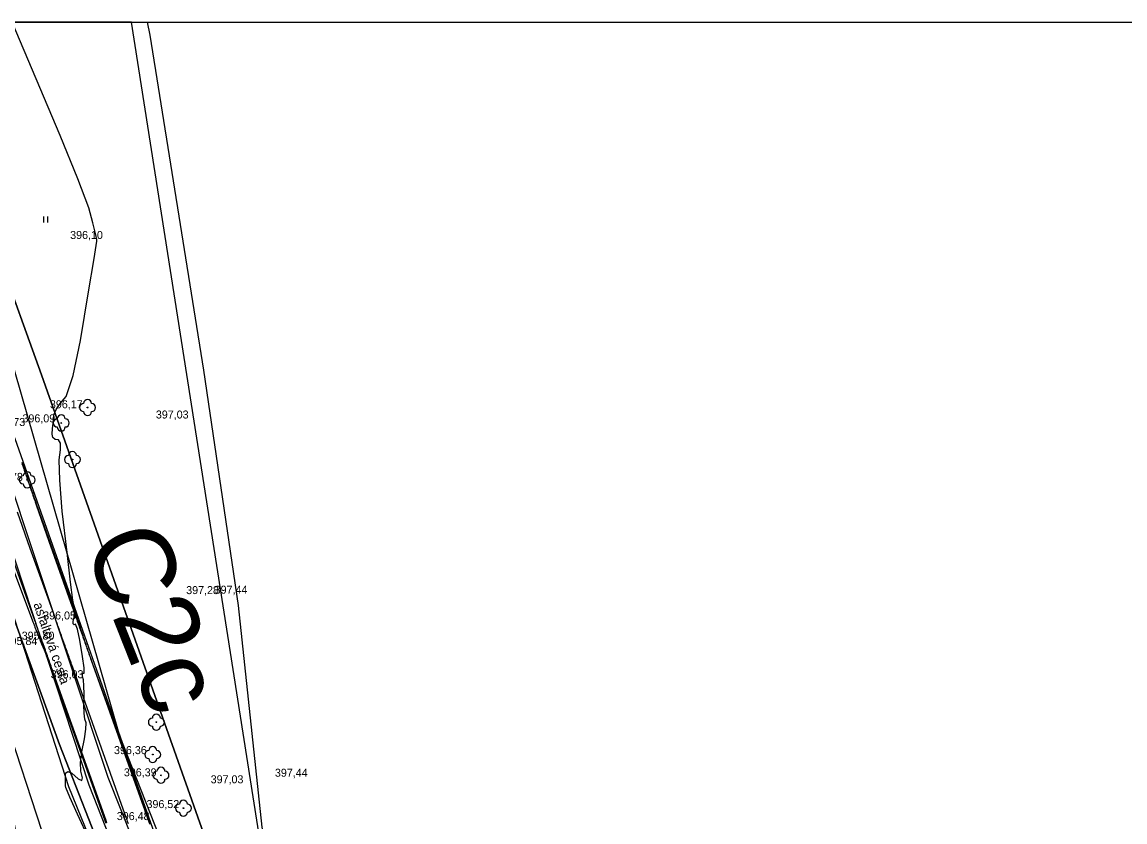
# Model space of a CAD drawing. Extents: x -574342 to -508101, y -1143544 to -1123894.
# Drawn here: x -508450.7 to -508312.9, y -1143216.1 to -1143116.1 of the extents above; entities that cross this region are included whole.
import ezdxf

# ---------------------------------------------------------------- set-up
doc = ezdxf.new("R2010")
doc.units = 0
for name, color, linetype in [('01_PARCELY_NAVRH_PC', 7, 'Continuous'), ('01_PARCELY_NAVRH_ŽP', 7, 'Continuous'), ('03_PC_POPIS_NAVRH', 7, 'Continuous'), ('1000', 7, 'Continuous'), ('15', 7, 'Continuous'), ('21', 7, 'Continuous'), ('37', 7, 'Continuous'), ('42', 7, 'Continuous'), ('43', 7, 'Continuous'), ('54', 7, 'Continuous'), ('55', 7, 'Continuous'), ('Level 1', 7, 'Continuous'), ('Level 255', 7, 'Continuous'), ('VRST VEDL', 7, 'Continuous')]:
    doc.layers.add(name, color=color, linetype=linetype)

msp = doc.modelspace()

# ---------------------------------------------------------------- linework, layer by layer
at = {"layer": '01_PARCELY_NAVRH_PC'}
msp.add_lwpolyline([(-508451.57, -1143168.14), (-508437.66, -1143207.58), (-508425.52, -1143241.92), (-508422.7, -1143249.88), (-508420.08, -1143265.35), (-508416.18, -1143288.91), (-508414.34, -1143296.2), (-508410.3, -1143304.94), (-508406.96, -1143310.33), (-508402.64, -1143313.55), (-508394.5, -1143317.14), (-508397.53, -1143325.93), (-508402.47, -1143323.55), (-508407.39, -1143320.93), (-508414.82, -1143312.69), (-508418.17, -1143303.49), (-508422.28, -1143289.33), (-508426.41, -1143265.09), (-508431, -1143245.85), (-508431.86, -1143242.81), (-508432.73, -1143240.34), (-508445.99, -1143206.42), (-508454.33, -1143183.49)], dxfattribs=at)
at = {"layer": '01_PARCELY_NAVRH_ŽP'}
msp.add_line((-508437, -1143116.06), (-508467.88, -1143116.06), dxfattribs=at)
for points in [[(-508476.4, -1143116.06), (-508474.05, -1143124.14), (-508467.92, -1143139.18), (-508459.97, -1143152.33), (-508456.09, -1143158.71), (-508451.57, -1143168.14), (-508437.66, -1143207.58), (-508425.52, -1143241.92), (-508422.7, -1143249.88), (-508420.04, -1143252.1), (-508417.38, -1143252.95), (-508415.56, -1143252.78), (-508448.24, -1143160.16), (-508453.75, -1143145.01), (-508465.11, -1143123.03), (-508467.88, -1143116.06)], [(-508467.88, -1143116.06), (-508465.11, -1143123.03), (-508453.75, -1143145.01), (-508448.24, -1143160.16), (-508415.56, -1143252.78), (-508437, -1143116.06)]]:
    msp.add_lwpolyline(points, dxfattribs=at)
msp.add_lwpolyline([(-508455.43, -1143236.54), (-508453.14, -1143234.1), (-508452.04, -1143229.57), (-508450.69, -1143221.56), (-508452.8, -1143209.75), (-508452.72, -1143198.2), (-508454.33, -1143183.49), (-508445.99, -1143206.42), (-508432.73, -1143240.34), (-508433.72, -1143240.11), (-508438.05, -1143241.09), (-508444.11, -1143244.2), (-508446.56, -1143243.12), (-508452.58, -1143244.39)], close=True, dxfattribs=at)
at = {"layer": '1000'}
for points in [[(-508450.7, -1143171.25), (-508450.65, -1143171.39), (-508450.6, -1143171.53), (-508450.6, -1143171.55), (-508450.6, -1143171.55), (-508450.56, -1143171.67), (-508450.51, -1143171.81), (-508450.46, -1143171.94), (-508450.41, -1143172.08), (-508450.37, -1143172.22), (-508450.32, -1143172.35), (-508450.27, -1143172.49), (-508450.23, -1143172.63), (-508450.18, -1143172.76), (-508450.13, -1143172.9), (-508450.08, -1143173.04), (-508450.04, -1143173.17), (-508449.99, -1143173.31), (-508449.94, -1143173.44), (-508449.9, -1143173.58), (-508449.85, -1143173.72), (-508449.8, -1143173.85), (-508449.75, -1143173.99), (-508449.71, -1143174.13), (-508449.66, -1143174.26), (-508449.61, -1143174.4), (-508449.57, -1143174.54), (-508449.52, -1143174.67), (-508449.47, -1143174.81), (-508449.43, -1143174.95), (-508449.38, -1143175.08), (-508449.33, -1143175.22), (-508449.28, -1143175.36), (-508449.24, -1143175.49), (-508449.19, -1143175.63), (-508449.14, -1143175.77), (-508449.1, -1143175.9), (-508449.05, -1143176.04), (-508449, -1143176.18), (-508448.95, -1143176.31), (-508448.91, -1143176.45), (-508447.34, -1143181), (-508444.42, -1143189.19), (-508444.38, -1143189.29), (-508444.35, -1143189.39), (-508444.31, -1143189.49), (-508444.28, -1143189.59), (-508444.24, -1143189.69), (-508444.21, -1143189.79), (-508444.17, -1143189.89), (-508444.13, -1143189.99), (-508444.1, -1143190.09), (-508444.06, -1143190.19), (-508444.03, -1143190.29), (-508443.99, -1143190.39), (-508443.96, -1143190.49), (-508443.92, -1143190.59), (-508443.89, -1143190.69), (-508443.85, -1143190.79), (-508443.81, -1143190.89), (-508443.78, -1143190.99), (-508443.74, -1143191.09), (-508443.71, -1143191.19), (-508443.67, -1143191.29), (-508443.64, -1143191.39), (-508443.6, -1143191.49), (-508443.56, -1143191.59), (-508443.53, -1143191.69), (-508443.49, -1143191.79), (-508443.46, -1143191.89), (-508443.42, -1143191.99), (-508443.39, -1143192.09), (-508443.14, -1143192.78), (-508443.1, -1143192.88), (-508443.07, -1143192.98), (-508443.03, -1143193.08), (-508443, -1143193.18), (-508442.96, -1143193.28), (-508442.93, -1143193.38), (-508442.89, -1143193.48), (-508442.85, -1143193.58), (-508442.82, -1143193.68), (-508442.78, -1143193.78), (-508442.75, -1143193.88), (-508442.71, -1143193.98), (-508442.68, -1143194.08), (-508442.64, -1143194.18), (-508442.6, -1143194.28), (-508442.57, -1143194.38), (-508442.53, -1143194.48), (-508442.5, -1143194.58), (-508442.46, -1143194.68), (-508442.43, -1143194.78), (-508442.39, -1143194.88), (-508442.35, -1143194.98), (-508442.32, -1143195.08), (-508442.28, -1143195.18), (-508442.25, -1143195.28), (-508442.21, -1143195.38), (-508442.18, -1143195.48), (-508442.14, -1143195.58), (-508442.11, -1143195.68), (-508442.07, -1143195.78), (-508442.03, -1143195.88), (-508435.51, -1143214.21), (-508435.4, -1143214.52), (-508435.29, -1143214.83), (-508435.18, -1143215.14), (-508435.06, -1143215.45), (-508435.03, -1143215.55), (-508434.95, -1143215.76), (-508434.84, -1143216.07), (-508434.73, -1143216.38)], [(-508450.69, -1143171.09), (-508450.65, -1143171.23), (-508450.6, -1143171.37), (-508450.55, -1143171.51), (-508450.55, -1143171.53), (-508450.54, -1143171.53), (-508450.5, -1143171.65), (-508450.46, -1143171.79), (-508450.41, -1143171.93), (-508450.37, -1143172.06), (-508450.33, -1143172.2), (-508450.28, -1143172.34), (-508450.24, -1143172.48), (-508450.19, -1143172.61), (-508450.15, -1143172.75), (-508450.1, -1143172.89), (-508450.06, -1143173.03), (-508450.01, -1143173.16), (-508449.97, -1143173.3), (-508449.93, -1143173.44), (-508449.88, -1143173.58), (-508449.83, -1143173.71), (-508449.78, -1143173.85), (-508449.73, -1143173.98), (-508449.68, -1143174.12), (-508449.63, -1143174.25), (-508449.58, -1143174.39), (-508449.54, -1143174.53), (-508449.49, -1143174.66), (-508449.44, -1143174.8), (-508449.39, -1143174.93), (-508449.34, -1143175.07), (-508449.29, -1143175.21), (-508449.24, -1143175.34), (-508449.2, -1143175.48), (-508449.15, -1143175.61), (-508449.1, -1143175.75), (-508449.05, -1143175.89), (-508449, -1143176.02), (-508448.96, -1143176.16), (-508448.91, -1143176.3), (-508448.86, -1143176.43), (-508447.27, -1143180.98), (-508444.33, -1143189.16), (-508444.29, -1143189.26), (-508444.26, -1143189.36), (-508444.22, -1143189.46), (-508444.19, -1143189.56), (-508444.15, -1143189.66), (-508444.12, -1143189.76), (-508444.08, -1143189.86), (-508444.05, -1143189.96), (-508444.01, -1143190.06), (-508443.98, -1143190.16), (-508443.94, -1143190.26), (-508443.91, -1143190.36), (-508443.88, -1143190.46), (-508443.84, -1143190.56), (-508443.81, -1143190.66), (-508443.78, -1143190.76), (-508443.75, -1143190.86), (-508443.71, -1143190.97), (-508443.68, -1143191.07), (-508443.63, -1143191.16), (-508443.6, -1143191.26), (-508443.56, -1143191.36), (-508443.53, -1143191.46), (-508443.49, -1143191.56), (-508443.46, -1143191.66), (-508443.43, -1143191.77), (-508443.4, -1143191.87), (-508443.36, -1143191.97), (-508443.33, -1143192.07), (-508443.1, -1143192.77), (-508443.07, -1143192.87), (-508443.04, -1143192.97), (-508443, -1143193.07), (-508442.97, -1143193.17), (-508442.94, -1143193.27), (-508442.9, -1143193.37), (-508442.87, -1143193.47), (-508442.83, -1143193.57), (-508442.8, -1143193.67), (-508442.77, -1143193.78), (-508442.73, -1143193.88), (-508442.7, -1143193.98), (-508442.66, -1143194.08), (-508442.63, -1143194.18), (-508442.59, -1143194.28), (-508442.56, -1143194.38), (-508442.52, -1143194.48), (-508442.49, -1143194.58), (-508442.45, -1143194.68), (-508442.42, -1143194.78), (-508442.38, -1143194.88), (-508442.35, -1143194.98), (-508442.31, -1143195.08), (-508442.28, -1143195.18), (-508442.24, -1143195.28), (-508442.21, -1143195.38), (-508442.17, -1143195.48), (-508442.13, -1143195.58), (-508442.1, -1143195.68), (-508442.06, -1143195.78), (-508442.03, -1143195.88), (-508435.4, -1143214.17), (-508435.3, -1143214.48), (-508435.2, -1143214.8), (-508435.1, -1143215.11), (-508435, -1143215.42), (-508434.97, -1143215.53), (-508434.9, -1143215.74), (-508434.8, -1143216.05), (-508434.7, -1143216.36)], [(-508452.4, -1143182.81), (-508449.37, -1143190.95), (-508449.33, -1143191.05), (-508449.29, -1143191.15), (-508449.26, -1143191.25), (-508449.22, -1143191.35), (-508449.18, -1143191.45), (-508449.14, -1143191.55), (-508449.1, -1143191.65), (-508449.07, -1143191.74), (-508449.03, -1143191.84), (-508448.99, -1143191.94), (-508448.95, -1143192.04), (-508448.91, -1143192.14), (-508448.87, -1143192.24), (-508448.83, -1143192.34), (-508448.8, -1143192.44), (-508448.76, -1143192.54), (-508448.72, -1143192.64), (-508448.68, -1143192.73), (-508448.64, -1143192.83), (-508448.6, -1143192.93), (-508448.56, -1143193.03), (-508448.52, -1143193.13), (-508448.48, -1143193.23), (-508448.44, -1143193.33), (-508448.4, -1143193.42), (-508448.36, -1143193.52), (-508448.32, -1143193.62), (-508448.28, -1143193.72), (-508448.24, -1143193.82), (-508447.96, -1143194.5), (-508447.92, -1143194.59), (-508447.88, -1143194.69), (-508447.84, -1143194.79), (-508447.81, -1143194.89), (-508447.77, -1143194.99), (-508447.73, -1143195.09), (-508447.69, -1143195.19), (-508447.66, -1143195.29), (-508447.62, -1143195.39), (-508447.58, -1143195.49), (-508447.55, -1143195.59), (-508447.51, -1143195.69), (-508447.47, -1143195.79), (-508447.44, -1143195.89), (-508447.4, -1143195.99), (-508447.37, -1143196.09), (-508447.33, -1143196.19), (-508447.29, -1143196.29), (-508447.26, -1143196.39), (-508447.22, -1143196.49), (-508447.19, -1143196.59), (-508447.15, -1143196.69), (-508447.12, -1143196.79), (-508447.08, -1143196.89), (-508447.05, -1143196.99), (-508447.01, -1143197.09), (-508446.98, -1143197.19), (-508446.94, -1143197.29), (-508446.91, -1143197.4), (-508446.87, -1143197.5), (-508446.84, -1143197.6), (-508440.33, -1143215.93), (-508440.22, -1143216.24)], [(-508452.05, -1143182.68), (-508449.13, -1143190.87), (-508449.09, -1143190.97), (-508449.06, -1143191.07), (-508449.02, -1143191.17), (-508448.99, -1143191.27), (-508448.95, -1143191.37), (-508448.92, -1143191.47), (-508448.88, -1143191.57), (-508448.84, -1143191.67), (-508448.81, -1143191.77), (-508448.77, -1143191.87), (-508448.74, -1143191.97), (-508448.7, -1143192.07), (-508448.67, -1143192.17), (-508448.63, -1143192.27), (-508448.6, -1143192.37), (-508448.56, -1143192.47), (-508448.52, -1143192.57), (-508448.49, -1143192.67), (-508448.45, -1143192.77), (-508448.42, -1143192.87), (-508448.38, -1143192.97), (-508448.35, -1143193.07), (-508448.31, -1143193.17), (-508448.27, -1143193.27), (-508448.24, -1143193.37), (-508448.2, -1143193.47), (-508448.17, -1143193.57), (-508448.13, -1143193.67), (-508448.1, -1143193.77), (-508447.85, -1143194.46), (-508447.81, -1143194.56), (-508447.78, -1143194.66), (-508447.74, -1143194.76), (-508447.71, -1143194.86), (-508447.67, -1143194.96), (-508447.64, -1143195.06), (-508447.6, -1143195.16), (-508447.56, -1143195.26), (-508447.53, -1143195.36), (-508447.49, -1143195.46), (-508447.46, -1143195.56), (-508447.42, -1143195.66), (-508447.39, -1143195.76), (-508447.35, -1143195.86), (-508447.31, -1143195.96), (-508447.28, -1143196.06), (-508447.24, -1143196.16), (-508447.21, -1143196.26), (-508447.17, -1143196.36), (-508447.14, -1143196.46), (-508447.1, -1143196.56), (-508447.07, -1143196.66), (-508447.03, -1143196.76), (-508446.99, -1143196.86), (-508446.96, -1143196.96), (-508446.92, -1143197.06), (-508446.89, -1143197.16), (-508446.85, -1143197.26), (-508446.82, -1143197.36), (-508446.78, -1143197.46), (-508446.74, -1143197.56), (-508440.22, -1143215.88), (-508440.11, -1143216.19)]]:
    msp.add_lwpolyline(points, dxfattribs=at)
at = {"layer": '21'}
msp.add_lwpolyline([(-508451.31, -1143177.3), (-508449.69, -1143181.84), (-508446.77, -1143190.03), (-508446.74, -1143190.13), (-508446.7, -1143190.23), (-508446.67, -1143190.33), (-508446.63, -1143190.43), (-508446.6, -1143190.53), (-508446.56, -1143190.63), (-508446.53, -1143190.73), (-508446.49, -1143190.83), (-508446.45, -1143190.93), (-508446.42, -1143191.03), (-508446.38, -1143191.13), (-508446.35, -1143191.23), (-508446.31, -1143191.33), (-508446.28, -1143191.43), (-508446.24, -1143191.53), (-508446.2, -1143191.63), (-508446.17, -1143191.73), (-508446.13, -1143191.83), (-508446.1, -1143191.93), (-508446.06, -1143192.03), (-508446.03, -1143192.13), (-508445.99, -1143192.23), (-508445.95, -1143192.33), (-508445.92, -1143192.43), (-508445.88, -1143192.53), (-508445.85, -1143192.63), (-508445.81, -1143192.73), (-508445.78, -1143192.83), (-508445.74, -1143192.93), (-508445.49, -1143193.62), (-508445.46, -1143193.72), (-508445.42, -1143193.82), (-508445.39, -1143193.92), (-508445.35, -1143194.02), (-508445.32, -1143194.12), (-508445.28, -1143194.22), (-508445.25, -1143194.32), (-508445.21, -1143194.42), (-508445.17, -1143194.52), (-508445.14, -1143194.62), (-508445.1, -1143194.72), (-508445.07, -1143194.82), (-508445.03, -1143194.92), (-508445, -1143195.02), (-508444.96, -1143195.12), (-508444.92, -1143195.22), (-508444.89, -1143195.32), (-508444.85, -1143195.42), (-508444.82, -1143195.52), (-508444.78, -1143195.62), (-508444.75, -1143195.72), (-508444.71, -1143195.82), (-508444.67, -1143195.92), (-508444.64, -1143196.02), (-508444.6, -1143196.12), (-508444.57, -1143196.22), (-508444.53, -1143196.32), (-508444.5, -1143196.42), (-508444.46, -1143196.52), (-508444.42, -1143196.62), (-508444.39, -1143196.72), (-508437.86, -1143215.05), (-508437.75, -1143215.36), (-508437.64, -1143215.67), (-508437.53, -1143215.98), (-508437.42, -1143216.29)], dxfattribs=at)
at = {"layer": '37'}
for points in [[(-508473.82, -1143129.8), (-508468.34, -1143141.31), (-508458.53, -1143158.76), (-508453.13, -1143170.86), (-508439.96, -1143210.5), (-508427.56, -1143241.73), (-508421.57, -1143265.72), (-508416.35, -1143292.6), (-508412.42, -1143304.7), (-508408.82, -1143311.83)], [(-508473.82, -1143129.8), (-508468.34, -1143141.31), (-508458.53, -1143158.76), (-508453.13, -1143170.86), (-508439.96, -1143210.5), (-508427.56, -1143241.73), (-508421.57, -1143265.72), (-508416.35, -1143292.6), (-508412.42, -1143304.7), (-508408.82, -1143311.83)], [(-508408.82, -1143311.83), (-508404.37, -1143317.04), (-508398.21, -1143321.18), (-508393.66, -1143322.44), (-508393.79, -1143324.58), (-508400.56, -1143323.11), (-508406.32, -1143319.06), (-508411.41, -1143313.16), (-508415.31, -1143305.9), (-508419.33, -1143292.88), (-508424.96, -1143264.72), (-508428.49, -1143248.11), (-508430.27, -1143242.09), (-508442.28, -1143211.48), (-508455.59, -1143171.17), (-508460.82, -1143160.05), (-508470.5, -1143142.85)], [(-508408.82, -1143311.83), (-508404.37, -1143317.04), (-508398.21, -1143321.18), (-508393.66, -1143322.44), (-508393.79, -1143324.58), (-508400.56, -1143323.11), (-508406.32, -1143319.06), (-508411.41, -1143313.16), (-508415.31, -1143305.9), (-508419.33, -1143292.88), (-508424.96, -1143264.72), (-508428.49, -1143248.11), (-508430.27, -1143242.09), (-508442.28, -1143211.48), (-508455.59, -1143171.17), (-508460.82, -1143160.05), (-508470.5, -1143142.85)]]:
    msp.add_lwpolyline(points, dxfattribs=at)
at = {"layer": '42'}
msp.add_lwpolyline([(-508320.88, -1143423.96), (-508327.62, -1143411.06), (-508338.78, -1143387.2), (-508344.67, -1143370.01), (-508350.79, -1143346.58), (-508354.96, -1143336.71), (-508361.36, -1143329.02), (-508368.91, -1143322.84), (-508376.72, -1143318.72), (-508388.31, -1143315.9), (-508393.87, -1143311.09), (-508396.73, -1143306.67), (-508407.7, -1143271.35), (-508414.18, -1143248.41), (-508420.68, -1143216.75), (-508423.64, -1143189.02), (-508427.95, -1143159.6), (-508434.68, -1143117.69), (-508435.01, -1143116.06)], dxfattribs=at)
msp.add_lwpolyline([(-508320.88, -1143423.96), (-508327.62, -1143411.06), (-508338.78, -1143387.2), (-508344.67, -1143370.01), (-508350.79, -1143346.58), (-508354.96, -1143336.71), (-508361.36, -1143329.02), (-508368.91, -1143322.84), (-508376.72, -1143318.72), (-508388.31, -1143315.9), (-508393.87, -1143311.09), (-508396.73, -1143306.67), (-508407.7, -1143271.35), (-508414.18, -1143248.41), (-508420.68, -1143216.75), (-508423.64, -1143189.02), (-508427.95, -1143159.6), (-508434.68, -1143117.69), (-508435.01, -1143116.06)], dxfattribs=at)
at = {"layer": '43'}
for p, q in [((-508447.95, -1143141.11), (-508447.95, -1143140.36)), ((-508447.45, -1143141.11), (-508447.45, -1143140.36))]:
    msp.add_line(p, q, dxfattribs=at)
at = {"layer": '54'}
for centre in [(-508442.49, -1143164.27), (-508445.78, -1143166.2), (-508444.38, -1143170.77), (-508450.04, -1143173.32), (-508433.9, -1143203.62), (-508434.35, -1143207.67), (-508433.32, -1143210.26), (-508430.52, -1143214.37)]:
    msp.add_circle(centre, 0.05, dxfattribs=at)
for centre, start, end in [((-508442.99, -1143164.27), 90, 270), ((-508442.49, -1143163.77), 0, 180), ((-508441.99, -1143164.27), 270, 90), ((-508445.78, -1143165.7), 0, 180), ((-508442.49, -1143164.77), 180, 0), ((-508446.28, -1143166.2), 90, 270), ((-508445.78, -1143166.7), 180, 0), ((-508445.28, -1143166.2), 270, 90), ((-508444.88, -1143170.77), 90, 270), ((-508444.38, -1143170.27), 0, 180), ((-508443.88, -1143170.77), 270, 90), ((-508450.04, -1143172.82), 0, 180), ((-508444.38, -1143171.27), 180, 0), ((-508450.54, -1143173.32), 90, 270), ((-508449.54, -1143173.32), 270, 90), ((-508450.04, -1143173.82), 180, 0), ((-508433.9, -1143203.12), 0, 180), ((-508434.4, -1143203.62), 90, 270), ((-508433.4, -1143203.62), 270, 90), ((-508433.9, -1143204.12), 180, 0), ((-508434.35, -1143207.17), 0, 180), ((-508434.85, -1143207.67), 90, 270), ((-508434.35, -1143208.17), 180, 0), ((-508433.85, -1143207.67), 270, 90), ((-508433.32, -1143209.76), 0, 180), ((-508433.82, -1143210.26), 90, 270), ((-508433.32, -1143210.76), 180, 0), ((-508432.82, -1143210.26), 270, 90), ((-508430.52, -1143213.87), 0, 180), ((-508431.02, -1143214.37), 90, 270), ((-508430.52, -1143214.87), 180, 0), ((-508430.02, -1143214.37), 270, 90)]:
    msp.add_arc(centre, 0.5, start, end, dxfattribs=at)
at = {"layer": '55'}
msp.add_line((-508438.93, -1143245.61), (-508453.34, -1143201.44), dxfattribs=at)
msp.add_line((-508438.93, -1143245.61), (-508453.34, -1143201.44), dxfattribs=at)
for points in [[(-508471.01, -1143116.06), (-508468.39, -1143122.87), (-508456.91, -1143145.22), (-508451.68, -1143159.54), (-508438.58, -1143205.02)], [(-508471.01, -1143116.06), (-508468.39, -1143122.87), (-508456.91, -1143145.22), (-508451.68, -1143159.54), (-508438.58, -1143205.02)], [(-508435.13, -1143235.61), (-508444.83, -1143211.72), (-508456.61, -1143175.27)], [(-508435.13, -1143235.61), (-508444.83, -1143211.72), (-508456.61, -1143175.27)], [(-508410.24, -1143298.34), (-508420.04, -1143252.1), (-508438.58, -1143205.02)], [(-508410.24, -1143298.34), (-508420.04, -1143252.1), (-508438.58, -1143205.02)]]:
    msp.add_lwpolyline(points, dxfattribs=at)
at = {"layer": 'Level 1'}
msp.add_lwpolyline([(-508703.1, -1143116.06), (-508109.1, -1143116.06), (-508109.1, -1143536.06), (-508703.1, -1143536.06)], close=True, dxfattribs=at)
at = {"layer": 'VRST VEDL'}
msp.add_lwpolyline([(-508442.3, -1143218.27), (-508443.75, -1143215.14), (-508444.73, -1143212.98), (-508445.23, -1143211.78), (-508445.25, -1143211.56), (-508445.26, -1143211.18), (-508445.26, -1143210.66), (-508445.25, -1143209.98), (-508444.98, -1143209.77), (-508444.45, -1143210.01), (-508443.67, -1143210.71), (-508443.23, -1143210.9), (-508443.12, -1143210.58), (-508443.34, -1143209.75), (-508443.38, -1143208.66), (-508443.22, -1143207.32), (-508442.88, -1143205.72), (-508442.7, -1143204.51), (-508442.68, -1143203.68), (-508442.82, -1143203.24), (-508442.91, -1143202.49), (-508442.95, -1143201.45), (-508442.93, -1143200.11), (-508442.96, -1143199.08), (-508443.02, -1143198.34), (-508443.12, -1143197.9), (-508443.14, -1143197.61), (-508443.07, -1143197.47), (-508442.93, -1143197.48), (-508442.94, -1143196.8), (-508443.12, -1143195.42), (-508443.45, -1143193.35), (-508443.74, -1143192), (-508443.99, -1143191.36), (-508444.19, -1143191.45), (-508444.29, -1143191.33), (-508444.28, -1143191.01), (-508444.16, -1143190.48), (-508444.13, -1143189.87), (-508444.19, -1143189.16), (-508444.33, -1143188.36), (-508444.62, -1143186.11), (-508445.06, -1143182.4), (-508445.65, -1143177.23), (-508445.98, -1143173.37), (-508446.05, -1143170.82), (-508445.86, -1143169.57), (-508445.88, -1143168.73), (-508446.12, -1143168.29), (-508446.56, -1143168.27), (-508446.84, -1143168.03), (-508446.93, -1143167.58), (-508446.86, -1143166.91), (-508446.79, -1143166.28), (-508446.74, -1143165.7), (-508446.71, -1143165.16), (-508446.43, -1143164.51), (-508445.91, -1143163.75), (-508445.15, -1143162.88), (-508444.31, -1143160.26), (-508443.38, -1143155.9), (-508442.37, -1143149.79), (-508441.69, -1143145.65), (-508441.35, -1143143.48), (-508441.34, -1143143.26), (-508441.5, -1143142.49), (-508441.84, -1143141.17), (-508442.35, -1143139.29), (-508443.7, -1143135.65), (-508445.9, -1143130.24), (-508451.91, -1143116.06)], dxfattribs=at)

# ---------------------------------------------------------------- texts
at = {"layer": '03_PC_POPIS_NAVRH'}
msp.add_text('C2c', height=10, rotation=291.5782, dxfattribs=at).set_placement((-508443.07, -1143181.23))
at = {"layer": '15'}
msp.add_text('asfaltová cesta', height=1.2, rotation=288.9426, dxfattribs=at).set_placement((-508449.28, -1143188.86))
msp.add_text('asfaltová cesta', height=1.2, rotation=288.9426, dxfattribs=at).set_placement((-508449.28, -1143188.86))
at = {"layer": 'Level 255'}
for s, p in [('396,10', (-508444.67, -1143143.19)), ('396,17', (-508447.2, -1143164.36)), ('396,09', (-508450.63, -1143166.12)), ('397,03', (-508433.96, -1143165.64)), ('395,73', (-508454.38, -1143166.58)), ('395,78', (-508454.67, -1143173.44)), ('397,28', (-508430.17, -1143187.6)), ('397,44', (-508426.61, -1143187.55)), ('396,05', (-508448.04, -1143190.77)), ('395,84', (-508452.86, -1143193.97)), ('395,80', (-508450.73, -1143193.3)), ('396,03', (-508447.1, -1143198.12)), ('396,36', (-508439.19, -1143207.61)), ('396,39', (-508437.96, -1143210.39)), ('397,44', (-508419.08, -1143210.44)), ('397,03', (-508427.11, -1143211.26)), ('396,52', (-508435.13, -1143214.36)), ('396,48', (-508438.84, -1143215.86))]:
    msp.add_text(s, height=1, dxfattribs=at).set_placement(p)

doc.saveas('drawing.dxf')
